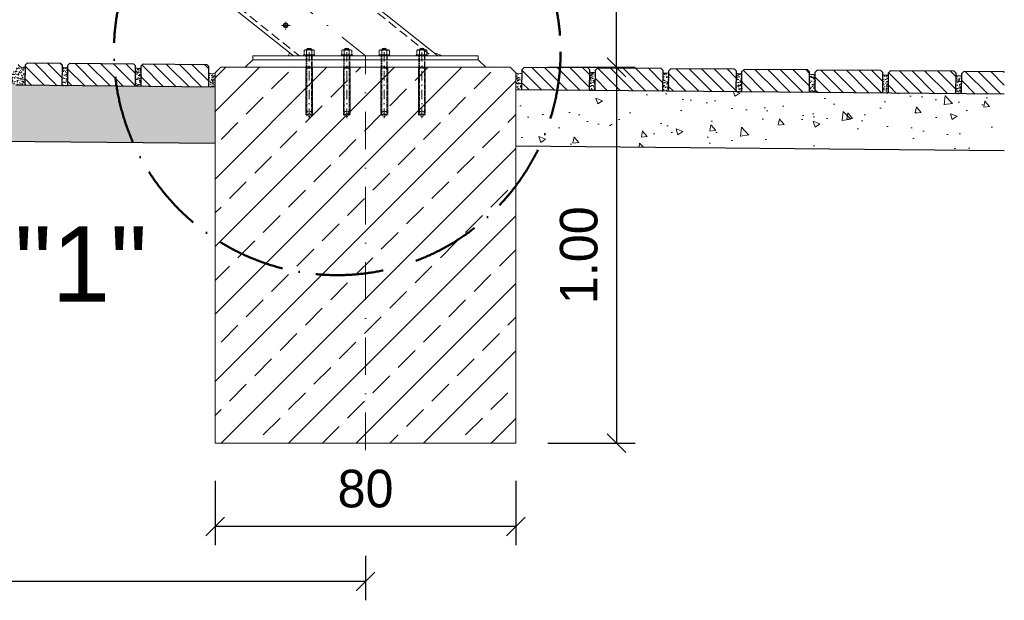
# Model space of a CAD drawing. Header units: millimetres. Extents: x -6179 to 18141, y -8419 to 8561.
# Tile 571 of 579: x 5779 to 8400, y -951 to 594. Entities that reach past the tile are written whole.
import ezdxf

# ---------------------------------------------------------------- set-up
doc = ezdxf.new("R2010")
doc.units = ezdxf.units.MM
for name, pattern in [('ACAD_ISO10W100', [18, 12, -3, 0, -3]), ('DASHDOT', [1, 0.5, -0.25, 0, -0.25]), ('HIDDEN', [0.375, 0.25, -0.125])]:
    doc.linetypes.add(name, pattern=pattern)
for name, color, linetype, lineweight in [('Bemaßung', 7, 'Continuous', 9), ('Betonfundamente', 7, 'Continuous', 18), ('Dübel', 7, 'Continuous', 9), ('Dübel&Schrauben', 7, 'Continuous', 9), ('Mutter M16', 7, 'Continuous', 9), ('Pflaster-Gehweg', 7, 'Continuous', 15), ('Tragegurt', 7, 'Continuous', 20)]:
    doc.layers.add(name, color=color, linetype=linetype, lineweight=lineweight)
doc.layers.add('Beschriftung', color=7, linetype='Continuous')
doc.layers.add('POL_Bema', color=7, linetype='Continuous')
doc.styles.add('LBB3.5M1000', font='isocp.shx', dxfattribs={"height": 3.5})
doc.dimstyles.new('DIN', dxfattribs={"dimtxt": 2.5, "dimasz": 2.5, "dimexe": 1.25, "dimexo": 0.625, "dimtad": 1, "dimtih": 1, "dimdec": 4, "dimdsep": 46, "dimlunit": 6, "dimtxsty": 'Standard', "dimcen": 2.5, "dimadec": 0, "dimazin": 0, "dimtfac": 1, "dimtdec": 4, "dimtmove": 0, "dimatfit": 3, "dimfxl": 0, "dimtvp": 1, "dimtolj": 1, "dimtzin": 0, "dimarcsym": 0})

# ---------------------------------------------------------------- blocks, each defined once
blk = doc.blocks.new('_Oblique')
at = {"layer": 'POL_Bema', "color": 0, "lineweight": -2}
blk.add_line((-0.5, -0.5), (0.5, 0.5), dxfattribs=at)
blk = doc.blocks.new('*D37')
at = {"layer": 'Bemaßung', "color": 0, "lineweight": -2}
for p, q in [((6299.8, -632.8), (6299.8, -804.2)), ((7099.8, -632.8), (7099.8, -804.2)), ((7099.8, -754.2), (6299.8, -754.2))]:
    blk.add_line(p, q, dxfattribs=at)
at = {"layer": 'DEFPOINTS', "color": 0}
for p in [(6299.8, -532.8), (7099.8, -532.8), (6299.8, -754.2)]:
    blk.add_point(p, dxfattribs=at)
at = {"layer": 'Bemaßung', "color": 0, "lineweight": -2, "xscale": 50, "yscale": 50, "zscale": 50, "rotation": 180}
blk.add_blockref('_Oblique', (6299.8, -754.2), dxfattribs=at)
at = {"layer": 'Bemaßung', "color": 0, "lineweight": -2, "xscale": 50, "yscale": 50, "zscale": 50}
blk.add_blockref('_Oblique', (7099.8, -754.2), dxfattribs=at)
at = {"layer": 'Bemaßung', "color": 0, "insert": (6699.8, -654.2), "char_height": 100, "attachment_point": 5}
blk.add_mtext('\\A1;80', dxfattribs=at)
blk = doc.blocks.new('*D43')
at = {"layer": 'Bemaßung', "color": 0, "lineweight": -2}
for p, q in [((7184.8, 467.2), (7417.7, 467.2)), ((7367.7, 467.2), (7367.7, -532.8)), ((7184.8, -532.8), (7417.7, -532.8))]:
    blk.add_line(p, q, dxfattribs=at)
at = {"layer": 'DEFPOINTS', "color": 0}
for p in [(7084.8, 467.2), (7084.8, -532.8), (7367.7, -532.8)]:
    blk.add_point(p, dxfattribs=at)
at = {"layer": 'Bemaßung', "color": 0, "lineweight": -2, "xscale": 50, "yscale": 50, "zscale": 50}
for p, rotation in [((7367.7, 467.2), 90), ((7367.7, -532.8), 270)]:
    blk.add_blockref('_Oblique', p, dxfattribs=dict(at, rotation=rotation))
at = {"layer": 'Bemaßung', "color": 0, "insert": (7267.7, -32.8), "char_height": 100, "attachment_point": 5, "rotation": 90}
blk.add_mtext('\\A1;1.00', dxfattribs=at)
blk = doc.blocks.new('*D44')
at = {"layer": 'Bemaßung', "color": 0, "lineweight": -2}
for p, q in [((2154.4, -472.2), (2154.4, -950.7)), ((6699.8, -832.8), (6699.8, -950.7)), ((6699.8, -900.7), (2154.4, -900.7))]:
    blk.add_line(p, q, dxfattribs=at)
at = {"layer": 'DEFPOINTS', "color": 0}
for p in [(2154.4, -172.2), (6699.8, -532.8), (2154.4, -900.7)]:
    blk.add_point(p, dxfattribs=at)
at = {"layer": 'Bemaßung', "color": 0, "lineweight": -2, "xscale": 50, "yscale": 50, "zscale": 50, "rotation": 180}
blk.add_blockref('_Oblique', (2154.4, -900.7), dxfattribs=at)
at = {"layer": 'Bemaßung', "color": 0, "lineweight": -2, "xscale": 50, "yscale": 50, "zscale": 50}
blk.add_blockref('_Oblique', (6699.8, -900.7), dxfattribs=at)
at = {"layer": 'Bemaßung', "color": 0, "insert": (4427.1, -800.7), "char_height": 100, "attachment_point": 5}
blk.add_mtext('\\A1;X', dxfattribs=at)
blk = doc.blocks.new('*D52')
at = {"layer": 'Bemaßung', "color": 0, "lineweight": -2}
for p, q in [((6536.7, 6667.2), (7417.7, 6667.2)), ((7367.7, 467.2), (7367.7, 6667.2)), ((7267.7, 467.2), (7317.7, 467.2))]:
    blk.add_line(p, q, dxfattribs=at)
at = {"layer": 'DEFPOINTS', "color": 0}
for p in [(6436.7, 6667.2), (7367.7, 6667.2), (7367.7, 467.2)]:
    blk.add_point(p, dxfattribs=at)
at = {"layer": 'Bemaßung', "color": 0, "lineweight": -2, "xscale": 50, "yscale": 50, "zscale": 50}
for p, rotation in [((7367.7, 6667.2), 90), ((7367.7, 467.2), 270)]:
    blk.add_blockref('_Oblique', p, dxfattribs=dict(at, rotation=rotation))
at = {"layer": 'Bemaßung', "color": 0, "insert": (7267.7, 3567.2), "char_height": 100, "attachment_point": 5, "rotation": 90}
blk.add_mtext('\\A1;X', dxfattribs=at)

msp = doc.modelspace()

# ---------------------------------------------------------------- hatches: boundary and pattern name
at = {"layer": 'Betonfundamente', "lineweight": 9}
h = msp.add_hatch(dxfattribs=at)
h.set_pattern_fill('ANSI33', color=256, scale=20, style=0)
h.set_pattern_definition([(45, (-127894.84, 3193.51), (-89.80256, 89.80256), []), (45, (-127805.03, 3193.51), (-89.80256, 89.80256), [63.5, -31.75])])
h.paths.add_polyline_path([(6299.78679, -532.793), (6299.78679, 452.207), (6314.78679, 467.207), (7084.78679, 467.207), (7099.78679, 452.207), (7099.78679, -532.793)], flags=0)
at = {"layer": 'Pflaster-Gehweg', "lineweight": 9}
h = msp.add_hatch(dxfattribs=at)
h.set_pattern_fill('AR-CONC', color=256, style=0)
h.set_pattern_definition([(130, (-92641.57, 2420.45), (-182.18467, -15.93909), [19.05, -209.55]), (185, (-92641.57, 2420.45), (35.24283, 191.05664), [15.24, -167.64]), (79.549, (-92656.75, 2419.12), (-146.9425, 175.1167), [16.19, -178.09]), (133.8158, (-92641.57, 2471.25), (-271.07904, -42.04233), [28.575, -314.325]), (83.3644, (-92664.16, 2467.74), (-237.4042, 247.42556), [24.285, -267.135]), (188.816, (-92641.57, 2471.25), (-237.4046, 247.4251), [22.86, -251.46]), (159, (-92666.97, 2458.55), (-151.61488, -102.26552), [19.05, -209.55]), (214, (-92666.97, 2458.55), (-61.80203, 184.18797), [15.24, -167.64]), (108.5486, (-92679.6, 2450.02), (-213.4165, 81.92286), [16.19, -178.09]), (142.5, (-92641.57, 2420.45), (-3.088603, 84.55504), [0, -165.608, 0, -170.18, 0, -168.275]), (172.5, (-92641.57, 2420.45), (-66.81966, 100.180575), [0, -97.028, 0, -161.798, 0, -64.135]), (212.5, (-92584.93, 2420.45), (-135.590595, -5.728744), [0, -63.5, 0, -198.12, 0, -262.89]), (222.5, (-92559.53, 2420.45), (-148.12918, 25.42649), [0, -82.55, 0, -131.572, 0, -186.69])])
h.paths.add_polyline_path([(3667.32075, 1639.88158), (3937.73709, 1639.88158), (2304.38052, 2728.78596), (2304.38052, 2548.5084)])
h.paths.add_polyline_path([(4955.32338, 961.49072), (4684.90704, 961.49072), (5722.75475, 269.59224), (6299.78679, 264.34149), (6299.78679, 414.3477), (5768.79013, 419.17955)])
h.paths.add_polyline_path([(4357.97168, 1179.44762), (4628.38803, 1179.44762), (4191.11197, 1470.965), (3920.69562, 1470.965), (4198.59068, 1285.70163), (4347.69327, 1285.70163), (4347.69327, 1186.29989)])
h = msp.add_hatch(dxfattribs=at)
h.set_pattern_fill('AR-CONC', color=256, scale=0.1, style=0)
h.set_pattern_definition([(131.042708, (14667734.814, 2765591.61), (-18.186444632, -1.925178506), [1.905, -20.955]), (186.042708, (14667734.814, 2765591.61), (3.17602018, 19.16663433), [1.524, -16.764]), (80.591708, (14667733.299, 2765591.45), (-15.010488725, 17.241367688), [1.619, -17.809]), (134.858508, (14667734.722, 2765596.69), (-27.026907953, -4.69683766), [2.8575, -31.4325]), (84.407108, (14667732.47, 2765596.298), (-24.186749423, 24.306437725), [2.4285, -26.7135]), (189.858708, (14667734.722, 2765596.69), (-24.186785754, 24.306393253), [2.286, -25.146]), (160.042708, (14667732.205, 2765595.373), (-14.972877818, -10.500762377), [1.905, -20.955]), (215.042708, (14667732.205, 2765595.373), (-6.514358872, 18.303281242), [1.524, -16.764]), (109.591308, (14667730.958, 2765594.498), (-21.487195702, 7.802560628), [1.619, -17.809]), (143.542708, (14667734.814, 2765591.61), (-0.4626797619, 8.448483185), [0, -16.5608, 0, -17.018, 0, -16.8275]), (173.542708, (14667734.814, 2765591.61), (-6.8631652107, 9.894802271), [0, -9.7028, 0, -16.1798, 0, -6.4135]), (213.542708, (14667740.4775, 2765591.713), (-13.5463892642, -0.8195230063), [0, -6.35, 0, -19.812, 0, -26.289]), (223.542708, (14667743.017, 2765591.759), (-14.856735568, 2.27266727), [0, -8.255, 0, -13.1572, 0, -18.669])])
h.paths.add_polyline_path([(5794.15798, 418.94375), (5768.79013, 419.17955), (5747.66433, 433.26342), (5775.33475, 474.76906, 0.4399189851), (5794.61188, 468.82525)], flags=0)
h = msp.add_hatch(dxfattribs=at)
h.set_pattern_fill('LINE', color=256, scale=7.5, angle=135, style=0)
h.set_pattern_definition([(135, (-14941881.515, 2496156.097), (-16.837980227, -16.837980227), [])])
h.paths.add_polyline_path([(5794.15802, 418.94872), (5794.65572, 473.64315), (5800.00701, 478.89301), (5887.65339, 478.10043), (5892.90822, 472.74909), (5892.41052, 418.05466)], flags=0)
h = msp.add_hatch(dxfattribs=at)
h.set_pattern_fill('LINE', color=256, scale=7.5, angle=135, style=0)
h.set_pattern_definition([(135, (-14942076.507, 2496154.323), (-16.837980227, -16.837980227), [])])
h.paths.add_polyline_path([(5907.4099, 417.91817), (5907.9076, 472.6126), (5913.25894, 477.86743), (6082.64532, 476.32608), (6087.90015, 470.97474), (6087.40245, 416.28031)], flags=0)
h = msp.add_hatch(dxfattribs=at)
h.set_pattern_fill('LINE', color=256, scale=7.5, angle=135, style=0)
h.set_pattern_definition([(135, (-14942271.5, 2496152.549), (-16.837980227, -16.837980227), [])])
h.paths.add_polyline_path([(6102.40183, 416.14382), (6102.89953, 470.83825), (6108.25086, 476.09308), (6277.63725, 474.55173), (6282.89207, 469.2004), (6282.39438, 414.50596)], flags=0)
h = msp.add_hatch(dxfattribs=at)
h.set_pattern_fill('AR-CONC', color=256, scale=0.1, style=0)
h.set_pattern_definition([(131.042708, (14667621.562, 2765590.584), (-18.186444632, -1.925178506), [1.905, -20.955]), (186.042708, (14667621.562, 2765590.584), (3.17602018, 19.16663433), [1.524, -16.764]), (80.591708, (14667620.047, 2765590.424), (-15.010488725, 17.241367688), [1.619, -17.809]), (134.858508, (14667621.47, 2765595.664), (-27.026907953, -4.69683766), [2.8575, -31.4325]), (84.407108, (14667619.218, 2765595.272), (-24.186749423, 24.306437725), [2.4285, -26.7135]), (189.858708, (14667621.47, 2765595.664), (-24.186785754, 24.306393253), [2.286, -25.146]), (160.042708, (14667618.953, 2765594.348), (-14.972877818, -10.500762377), [1.905, -20.955]), (215.042708, (14667618.953, 2765594.348), (-6.514358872, 18.303281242), [1.524, -16.764]), (109.591308, (14667617.706, 2765593.473), (-21.487195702, 7.802560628), [1.619, -17.809]), (143.542708, (14667621.5624, 2765590.5845), (-0.4626797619, 8.448483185), [0, -16.5608, 0, -17.018, 0, -16.8275]), (173.542708, (14667621.562, 2765590.5845), (-6.8631652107, 9.894802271), [0, -9.7028, 0, -16.1798, 0, -6.4135]), (213.542708, (14667627.2256, 2765590.6875), (-13.5463892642, -0.8195230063), [0, -6.35, 0, -19.812, 0, -26.289]), (223.542708, (14667629.765, 2765590.734), (-14.856735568, 2.27266727), [0, -8.255, 0, -13.1572, 0, -18.669])])
h.paths.add_polyline_path([(5907.4099, 417.91817), (5907.8638, 467.79967, -0.1313025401), (5900.34654, 465.93685, -0.1320187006), (5892.86586, 468.09376), (5892.41052, 418.05466)], flags=0)
h = msp.add_hatch(dxfattribs=at)
h.set_pattern_fill('AR-CONC', color=256, scale=0.1, style=0)
h.set_pattern_definition([(131.042708, (14667426.57, 2765588.81), (-18.186444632, -1.925178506), [1.905, -20.955]), (186.042708, (14667426.57, 2765588.81), (3.17602018, 19.16663433), [1.524, -16.764]), (80.591708, (14667425.055, 2765588.65), (-15.010488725, 17.241367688), [1.619, -17.809]), (134.858508, (14667426.478, 2765593.89), (-27.026907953, -4.69683766), [2.8575, -31.4325]), (84.407108, (14667424.226, 2765593.498), (-24.186749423, 24.306437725), [2.4285, -26.7135]), (189.858708, (14667426.478, 2765593.89), (-24.186785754, 24.306393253), [2.286, -25.146]), (160.042708, (14667423.962, 2765592.573), (-14.972877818, -10.500762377), [1.905, -20.955]), (215.042708, (14667423.962, 2765592.573), (-6.514358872, 18.303281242), [1.524, -16.764]), (109.591308, (14667422.714, 2765591.698), (-21.487195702, 7.802560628), [1.619, -17.809]), (143.542708, (14667426.5704, 2765588.81), (-0.4626797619, 8.448483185), [0, -16.5608, 0, -17.018, 0, -16.8275]), (173.542708, (14667426.57, 2765588.81), (-6.8631652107, 9.894802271), [0, -9.7028, 0, -16.1798, 0, -6.4135]), (213.542708, (14667432.234, 2765588.913), (-13.5463892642, -0.8195230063), [0, -6.35, 0, -19.812, 0, -26.289]), (223.542708, (14667434.773, 2765588.96), (-14.856735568, 2.27266727), [0, -8.255, 0, -13.1572, 0, -18.669])])
h.paths.add_polyline_path([(6102.40183, 416.14382), (6102.85573, 466.02532, -0.1313025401), (6095.33847, 464.1625, -0.1320187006), (6087.85779, 466.31942), (6087.40245, 416.28031)], flags=0)
h = msp.add_hatch(dxfattribs=at)
h.set_pattern_fill('AR-CONC', color=256, scale=0.1, style=0)
h.set_pattern_definition([(131.042708, (14667231.579, 2765587.036), (-18.186444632, -1.925178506), [1.905, -20.955]), (186.042708, (14667231.579, 2765587.036), (3.17602018, 19.16663433), [1.524, -16.764]), (80.591708, (14667230.063, 2765586.875), (-15.010488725, 17.241367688), [1.619, -17.809]), (134.858508, (14667231.486, 2765592.115), (-27.026907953, -4.69683766), [2.8575, -31.4325]), (84.407108, (14667229.234, 2765591.724), (-24.186749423, 24.306437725), [2.4285, -26.7135]), (189.858708, (14667231.486, 2765592.115), (-24.186785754, 24.306393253), [2.286, -25.146]), (160.042708, (14667228.97, 2765590.799), (-14.972877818, -10.500762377), [1.905, -20.955]), (215.042708, (14667228.97, 2765590.799), (-6.514358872, 18.303281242), [1.524, -16.764]), (109.591308, (14667227.722, 2765589.924), (-21.487195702, 7.802560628), [1.619, -17.809]), (143.542708, (14667231.5785, 2765587.036), (-0.4626797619, 8.448483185), [0, -16.5608, 0, -17.018, 0, -16.8275]), (173.542708, (14667231.5785, 2765587.036), (-6.8631652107, 9.894802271), [0, -9.7028, 0, -16.1798, 0, -6.4135]), (213.542708, (14667237.242, 2765587.139), (-13.5463892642, -0.8195230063), [0, -6.35, 0, -19.812, 0, -26.289]), (223.542708, (14667239.781, 2765587.185), (-14.856735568, 2.27266727), [0, -8.255, 0, -13.1572, 0, -18.669])])
h.paths.add_polyline_path([(6299.78679, 414.3477), (6282.39438, 414.50596), (6282.74242, 452.73834, 0.311850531), (6299.78679, 452.207)], flags=0)
h = msp.add_hatch(dxfattribs=at)
h.set_pattern_fill('AR-CONC', color=256, scale=0.1, style=0)
h.set_pattern_definition([(50, (-14943090.256, 2496145.098), (18.2184669, -1.593908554), [1.905, -20.955]), (355, (-14943090.256, 2496145.098), (-3.524282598, 19.105664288), [1.524, -16.764]), (100.451, (-14943088.738, 2496144.965), (14.694250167, 17.511668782), [1.619, -17.809]), (46.1842, (-14943090.256, 2496150.178), (27.10790409, -4.204232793), [2.8575, -31.4325]), (96.6356, (-14943087.997, 2496149.828), (23.740423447, 24.74255559), [2.4285, -26.7135]), (351.184, (-14943090.256, 2496150.178), (23.74046058, 24.742511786), [2.286, -25.146]), (21, (-14943087.716, 2496148.908), (15.161487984, -10.226551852), [1.905, -20.955]), (326, (-14943087.716, 2496148.908), (6.180202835, 18.418796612), [1.524, -16.764]), (71.4514, (-14943086.453, 2496148.056), (21.341649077, 8.192285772), [1.619, -17.809]), (37.5, (-14943090.2564, 2496145.098), (0.308860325, 8.4555038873), [0, -16.5608, 0, -17.018, 0, -16.8275]), (7.5, (-14943090.256, 2496145.098), (6.681966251, 10.018057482), [0, -9.7028, 0, -16.1798, 0, -6.4135]), (327.5, (-14943095.9206, 2496145.098), (13.5590595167, -0.5728743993), [0, -6.35, 0, -19.812, 0, -26.289]), (317.5, (-14943098.461, 2496145.098), (14.812918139, 2.542649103), [0, -8.255, 0, -13.1572, 0, -18.669])])
h.paths.add_polyline_path([(7099.78679, 407.06802), (7099.78679, 452.207, 0.3057242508), (7116.56226, 452.23685), (7116.15105, 406.91912)], flags=0)
h = msp.add_hatch(dxfattribs=at)
h.set_pattern_fill('LINE', color=256, scale=7.5, angle=135, style=0)
h.set_pattern_definition([(135, (-14943285.248, 2496143.324), (-16.837980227, -16.837980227), [])])
h.paths.add_polyline_path([(7116.15105, 406.91911), (7116.64875, 461.61355), (7122.00009, 466.86837), (7291.38647, 465.32703), (7296.6413, 459.97569), (7296.1436, 405.28126)], flags=0)
h = msp.add_hatch(dxfattribs=at)
h.set_pattern_fill('AR-CONC', color=256, scale=0.1, style=0)
h.set_pattern_definition([(50, (-14943285.248, 2496143.324), (18.2184669, -1.593908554), [1.905, -20.955]), (355, (-14943285.248, 2496143.324), (-3.524282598, 19.105664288), [1.524, -16.764]), (100.451, (-14943283.73, 2496143.191), (14.694250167, 17.511668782), [1.619, -17.809]), (46.1842, (-14943285.248, 2496148.404), (27.10790409, -4.204232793), [2.8575, -31.4325]), (96.6356, (-14943282.99, 2496148.054), (23.740423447, 24.74255559), [2.4285, -26.7135]), (351.184, (-14943285.248, 2496148.404), (23.74046058, 24.742511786), [2.286, -25.146]), (21, (-14943282.708, 2496147.134), (15.161487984, -10.226551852), [1.905, -20.955]), (326, (-14943282.708, 2496147.134), (6.180202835, 18.418796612), [1.524, -16.764]), (71.4514, (-14943281.445, 2496146.282), (21.341649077, 8.192285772), [1.619, -17.809]), (37.5, (-14943285.2484, 2496143.324), (0.308860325, 8.4555038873), [0, -16.5608, 0, -17.018, 0, -16.8275]), (7.5, (-14943285.248, 2496143.324), (6.681966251, 10.018057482), [0, -9.7028, 0, -16.1798, 0, -6.4135]), (327.5, (-14943290.9126, 2496143.324), (13.5590595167, -0.5728743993), [0, -6.35, 0, -19.812, 0, -26.289]), (317.5, (-14943293.453, 2496143.324), (14.812918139, 2.542649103), [0, -8.255, 0, -13.1572, 0, -18.669])])
h.paths.add_polyline_path([(7296.1436, 405.28125), (7296.5975, 455.16275, 0.1313025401), (7304.07962, 453.16344, 0.1320187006), (7311.59832, 455.18387), (7311.14298, 405.14477)], flags=0)
h = msp.add_hatch(dxfattribs=at)
h.set_pattern_fill('LINE', color=256, scale=7.5, angle=135, style=0)
h.set_pattern_definition([(135, (-14943480.24, 2496141.55), (-16.837980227, -16.837980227), [])])
h.paths.add_polyline_path([(7311.14298, 405.14476), (7311.64068, 459.8392), (7316.99202, 465.09403), (7486.3784, 463.55268), (7491.63323, 458.20134), (7491.13553, 403.50691)], flags=0)
h = msp.add_hatch(dxfattribs=at)
h.set_pattern_fill('AR-CONC', color=256, scale=0.1, style=0)
h.set_pattern_definition([(50, (-14943480.24, 2496141.55), (18.2184669, -1.593908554), [1.905, -20.955]), (355, (-14943480.24, 2496141.55), (-3.524282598, 19.105664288), [1.524, -16.764]), (100.451, (-14943478.722, 2496141.417), (14.694250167, 17.511668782), [1.619, -17.809]), (46.1842, (-14943480.24, 2496146.63), (27.10790409, -4.204232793), [2.8575, -31.4325]), (96.6356, (-14943477.98, 2496146.28), (23.740423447, 24.74255559), [2.4285, -26.7135]), (351.184, (-14943480.24, 2496146.63), (23.74046058, 24.742511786), [2.286, -25.146]), (21, (-14943477.7, 2496145.36), (15.161487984, -10.226551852), [1.905, -20.955]), (326, (-14943477.7, 2496145.36), (6.180202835, 18.418796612), [1.524, -16.764]), (71.4514, (-14943476.437, 2496144.507), (21.341649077, 8.192285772), [1.619, -17.809]), (37.5, (-14943480.24, 2496141.5496), (0.308860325, 8.4555038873), [0, -16.5608, 0, -17.018, 0, -16.8275]), (7.5, (-14943480.24, 2496141.55), (6.681966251, 10.018057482), [0, -9.7028, 0, -16.1798, 0, -6.4135]), (327.5, (-14943485.9045, 2496141.5496), (13.5590595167, -0.5728743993), [0, -6.35, 0, -19.812, 0, -26.289]), (317.5, (-14943488.444, 2496141.55), (14.812918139, 2.542649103), [0, -8.255, 0, -13.1572, 0, -18.669])])
h.paths.add_polyline_path([(7491.13553, 403.50691), (7491.58943, 453.38841, 0.1313025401), (7499.07155, 451.3891, 0.1320187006), (7506.59024, 453.40953), (7506.13491, 403.37042)], flags=0)
h = msp.add_hatch(dxfattribs=at)
h.set_pattern_fill('LINE', color=256, scale=7.5, angle=135, style=0)
h.set_pattern_definition([(135, (-14943675.232, 2496139.775), (-16.837980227, -16.837980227), [])])
h.paths.add_polyline_path([(7506.13491, 403.37042), (7506.63261, 458.06485), (7511.98394, 463.31968), (7681.37033, 461.77833), (7686.62515, 456.42699), (7686.12746, 401.73256)], flags=0)
h = msp.add_hatch(dxfattribs=at)
h.set_pattern_fill('AR-CONC', color=256, scale=0.1, style=0)
h.set_pattern_definition([(50, (-14943675.232, 2496139.775), (18.2184669, -1.593908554), [1.905, -20.955]), (355, (-14943675.232, 2496139.775), (-3.524282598, 19.105664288), [1.524, -16.764]), (100.451, (-14943673.714, 2496139.642), (14.694250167, 17.511668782), [1.619, -17.809]), (46.1842, (-14943675.232, 2496144.855), (27.10790409, -4.204232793), [2.8575, -31.4325]), (96.6356, (-14943672.973, 2496144.505), (23.740423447, 24.74255559), [2.4285, -26.7135]), (351.184, (-14943675.232, 2496144.855), (23.74046058, 24.742511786), [2.286, -25.146]), (21, (-14943672.692, 2496143.585), (15.161487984, -10.226551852), [1.905, -20.955]), (326, (-14943672.692, 2496143.585), (6.180202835, 18.418796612), [1.524, -16.764]), (71.4514, (-14943671.429, 2496142.733), (21.341649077, 8.192285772), [1.619, -17.809]), (37.5, (-14943675.232, 2496139.775), (0.308860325, 8.4555038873), [0, -16.5608, 0, -17.018, 0, -16.8275]), (7.5, (-14943675.232, 2496139.775), (6.681966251, 10.018057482), [0, -9.7028, 0, -16.1798, 0, -6.4135]), (327.5, (-14943680.8964, 2496139.775), (13.5590595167, -0.5728743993), [0, -6.35, 0, -19.812, 0, -26.289]), (317.5, (-14943683.436, 2496139.775), (14.812918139, 2.542649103), [0, -8.255, 0, -13.1572, 0, -18.669])])
h.paths.add_polyline_path([(7686.12746, 401.73256), (7686.58136, 451.61406, 0.1313025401), (7694.06348, 449.61475, 0.1320187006), (7701.58217, 451.63518), (7701.12684, 401.59607)], flags=0)
h = msp.add_hatch(dxfattribs=at)
h.set_pattern_fill('LINE', color=256, scale=7.5, angle=135, style=0)
h.set_pattern_definition([(135, (-14943870.224, 2496138), (-16.837980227, -16.837980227), [])])
h.paths.add_polyline_path([(7701.12684, 401.59607), (7701.62453, 456.2905), (7706.97587, 461.54533), (7876.36226, 460.00398), (7881.61708, 454.65265), (7881.11938, 399.95821)], flags=0)
h = msp.add_hatch(dxfattribs=at)
h.set_pattern_fill('AR-CONC', color=256, scale=0.1, style=0)
h.set_pattern_definition([(50, (-14943870.224, 2496138.001), (18.2184669, -1.593908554), [1.905, -20.955]), (355, (-14943870.224, 2496138), (-3.524282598, 19.105664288), [1.524, -16.764]), (100.451, (-14943868.706, 2496137.868), (14.694250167, 17.511668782), [1.619, -17.809]), (46.1842, (-14943870.224, 2496143.08), (27.10790409, -4.204232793), [2.8575, -31.4325]), (96.6356, (-14943867.965, 2496142.73), (23.740423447, 24.74255559), [2.4285, -26.7135]), (351.184, (-14943870.224, 2496143.08), (23.74046058, 24.742511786), [2.286, -25.146]), (21, (-14943867.684, 2496141.811), (15.161487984, -10.226551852), [1.905, -20.955]), (326, (-14943867.684, 2496141.81), (6.180202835, 18.418796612), [1.524, -16.764]), (71.4514, (-14943866.42, 2496140.959), (21.341649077, 8.192285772), [1.619, -17.809]), (37.5, (-14943870.224, 2496138.001), (0.308860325, 8.4555038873), [0, -16.5608, 0, -17.018, 0, -16.8275]), (7.5, (-14943870.224, 2496138.001), (6.681966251, 10.018057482), [0, -9.7028, 0, -16.1798, 0, -6.4135]), (327.5, (-14943875.8883, 2496138.001), (13.5590595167, -0.5728743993), [0, -6.35, 0, -19.812, 0, -26.289]), (317.5, (-14943878.428, 2496138.001), (14.812918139, 2.542649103), [0, -8.255, 0, -13.1572, 0, -18.669])])
h.paths.add_polyline_path([(7881.11938, 399.95821), (7881.57329, 449.83971, 0.1313025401), (7889.0554, 447.8404, 0.1320187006), (7896.5741, 449.86083), (7896.11876, 399.82173)], flags=0)
h = msp.add_hatch(dxfattribs=at)
h.set_pattern_fill('LINE', color=256, scale=7.5, angle=135, style=0)
h.set_pattern_definition([(135, (-14944065.216, 2496136.227), (-16.837980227, -16.837980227), [])])
h.paths.add_polyline_path([(7896.11876, 399.82172), (7896.61646, 454.51616), (7901.9678, 459.77098), (8071.35418, 458.22963), (8076.60901, 452.8783), (8076.11131, 398.18387)], flags=0)
h = msp.add_hatch(dxfattribs=at)
h.set_pattern_fill('AR-CONC', color=256, scale=0.1, style=0)
h.set_pattern_definition([(50, (-14944065.216, 2496136.227), (18.2184669, -1.593908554), [1.905, -20.955]), (355, (-14944065.216, 2496136.227), (-3.524282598, 19.105664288), [1.524, -16.764]), (100.451, (-14944063.698, 2496136.094), (14.694250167, 17.511668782), [1.619, -17.809]), (46.1842, (-14944065.216, 2496141.307), (27.10790409, -4.204232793), [2.8575, -31.4325]), (96.6356, (-14944062.957, 2496140.956), (23.740423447, 24.74255559), [2.4285, -26.7135]), (351.184, (-14944065.216, 2496141.307), (23.74046058, 24.742511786), [2.286, -25.146]), (21, (-14944062.676, 2496140.037), (15.161487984, -10.226551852), [1.905, -20.955]), (326, (-14944062.676, 2496140.037), (6.180202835, 18.418796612), [1.524, -16.764]), (71.4514, (-14944061.413, 2496139.184), (21.341649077, 8.192285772), [1.619, -17.809]), (37.5, (-14944065.216, 2496136.2266), (0.308860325, 8.4555038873), [0, -16.5608, 0, -17.018, 0, -16.8275]), (7.5, (-14944065.216, 2496136.227), (6.681966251, 10.018057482), [0, -9.7028, 0, -16.1798, 0, -6.4135]), (327.5, (-14944070.88, 2496136.2266), (13.5590595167, -0.5728743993), [0, -6.35, 0, -19.812, 0, -26.289]), (317.5, (-14944073.42, 2496136.227), (14.812918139, 2.542649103), [0, -8.255, 0, -13.1572, 0, -18.669])])
h.paths.add_polyline_path([(8076.11131, 398.18386), (8076.56521, 448.06536, 0.1313025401), (8084.04733, 446.06605, 0.1320187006), (8091.56603, 448.08648), (8091.11069, 398.04738)], flags=0)
h = msp.add_hatch(dxfattribs=at)
h.set_pattern_fill('LINE', color=256, scale=7.5, angle=135, style=0)
h.set_pattern_definition([(135, (-14944260.208, 2496134.452), (-16.837980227, -16.837980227), [])])
h.paths.add_polyline_path([(8091.11069, 398.04737), (8091.60839, 452.74181), (8096.95972, 457.99663), (8266.34611, 456.45529), (8271.60094, 451.10395), (8271.10324, 396.40952)], flags=0)
h = msp.add_hatch(dxfattribs=at)
h.set_pattern_fill('AR-CONC', color=256, scale=0.1, style=0)
h.set_pattern_definition([(50, (-14944260.208, 2496134.452), (18.2184669, -1.593908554), [1.905, -20.955]), (355, (-14944260.208, 2496134.452), (-3.524282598, 19.105664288), [1.524, -16.764]), (100.451, (-14944258.69, 2496134.32), (14.694250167, 17.511668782), [1.619, -17.809]), (46.1842, (-14944260.208, 2496139.532), (27.10790409, -4.204232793), [2.8575, -31.4325]), (96.6356, (-14944257.95, 2496139.182), (23.740423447, 24.74255559), [2.4285, -26.7135]), (351.184, (-14944260.208, 2496139.532), (23.74046058, 24.742511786), [2.286, -25.146]), (21, (-14944257.668, 2496138.262), (15.161487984, -10.226551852), [1.905, -20.955]), (326, (-14944257.668, 2496138.262), (6.180202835, 18.418796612), [1.524, -16.764]), (71.4514, (-14944256.405, 2496137.41), (21.341649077, 8.192285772), [1.619, -17.809]), (37.5, (-14944260.208, 2496134.452), (0.308860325, 8.4555038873), [0, -16.5608, 0, -17.018, 0, -16.8275]), (7.5, (-14944260.208, 2496134.452), (6.681966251, 10.018057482), [0, -9.7028, 0, -16.1798, 0, -6.4135]), (327.5, (-14944265.872, 2496134.452), (13.5590595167, -0.5728743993), [0, -6.35, 0, -19.812, 0, -26.289]), (317.5, (-14944268.412, 2496134.452), (14.812918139, 2.542649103), [0, -8.255, 0, -13.1572, 0, -18.669])])
h.paths.add_polyline_path([(8271.10324, 396.40952), (8271.55714, 446.29102, 0.1313025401), (8279.03926, 444.29171, 0.1320187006), (8286.55795, 446.31214), (8286.10262, 396.27303)], flags=0)
h = msp.add_hatch(dxfattribs=at)
h.set_pattern_fill('LINE', color=256, scale=7.5, angle=135, style=0)
h.set_pattern_definition([(135, (-14944455.2, 2496132.678), (-16.837980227, -16.837980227), [])])
h.paths.add_polyline_path([(8399.68853, 395.23944), (8399.68853, 455.24193), (8291.95165, 456.22229), (8286.60031, 450.96746), (8286.10262, 396.27303)])
h = msp.add_hatch(dxfattribs=at)
h.set_pattern_fill('AR-CONC', color=256, style=0)
h.set_pattern_definition([(130, (-97436.98, 129), (-182.18467, -15.93909), [19.05, -209.55]), (185, (-97436.98, 129), (35.24283, 191.05664), [15.24, -167.64]), (79.549, (-97452.16, 127.67), (-146.9425, 175.1167), [16.19, -178.09]), (133.8158, (-97436.98, 179.8), (-271.07904, -42.04233), [28.575, -314.325]), (83.3644, (-97459.57, 176.3), (-237.40423, 247.42556), [24.285, -267.135]), (188.816, (-97436.98, 179.8), (-237.4046, 247.4251), [22.86, -251.46]), (159, (-97462.38, 167.1), (-151.61488, -102.26552), [19.05, -209.55]), (214, (-97462.38, 167.1), (-61.80203, 184.18797), [15.24, -167.64]), (108.5486, (-97475.01, 158.58), (-213.4165, 81.92286), [16.19, -178.09]), (142.5, (-97436.98, 129), (-3.088603, 84.55504), [0, -165.608, 0, -170.18, 0, -168.275]), (172.5, (-97436.98, 129), (-66.81966, 100.180575), [0, -97.028, 0, -161.798, 0, -64.135]), (212.5, (-97380.34, 129), (-135.590595, -5.728744), [0, -63.5, 0, -198.12, 0, -262.89]), (222.5, (-97354.94, 129), (-148.12918, 25.42649), [0, -82.55, 0, -131.572, 0, -186.69])])
h.paths.add_polyline_path([(8399.68853, 245.23323), (8399.68853, 395.23944), (7099.78679, 407.06802), (7099.78679, 257.06181)])

# ---------------------------------------------------------------- linework, layer by layer
at = {"linetype": 'ACAD_ISO10W100', "lineweight": 50, "ltscale": 15}
msp.add_circle((6624.46802, 508.56239), 594.32651, dxfattribs=at)
at = {"layer": 'Betonfundamente'}
for p, q in [((6299.78679, 452.207), (6314.78679, 467.207)), ((6299.78679, -532.793), (6299.78679, 452.207)), ((7084.78679, 467.207), (6314.78679, 467.207)), ((7099.78679, 452.207), (7084.78679, 467.207)), ((7099.78679, -532.793), (7099.78679, 452.207)), ((7099.78679, -532.793), (6299.78679, -532.793))]:
    msp.add_line(p, q, dxfattribs=at)
at = {"layer": 'Dübel', "linetype": 'DASHDOT', "lineweight": 9, "ltscale": 200}
for p in [(2887.28679, 3547.207), (6699.78679, -551.33119)]:
    msp.add_line(p, (6699.78679, 497.207), dxfattribs=at)
at = {"layer": 'Dübel', "linetype": 'HIDDEN', "lineweight": 9}
for p, q in [((6544.98679, 517.207), (6543.98679, 516.207)), ((6543.98679, 516.207), (6555.58679, 516.207)), ((6543.98679, 516.207), (6543.98679, 513.207)), ((6554.58679, 517.207), (6544.98679, 517.207)), ((6546.88679, 516.207), (6546.88679, 513.207)), ((6552.68679, 513.207), (6552.68679, 516.207)), ((6555.58679, 516.207), (6554.58679, 517.207)), ((6555.58679, 513.207), (6555.58679, 516.207)), ((6644.98679, 517.207), (6643.98679, 516.207)), ((6643.98679, 516.207), (6655.58679, 516.207)), ((6643.98679, 516.207), (6643.98679, 513.207)), ((6654.58679, 517.207), (6644.98679, 517.207)), ((6646.88679, 516.207), (6646.88679, 513.207)), ((6652.68679, 513.207), (6652.68679, 516.207)), ((6655.58679, 516.207), (6654.58679, 517.207)), ((6655.58679, 513.207), (6655.58679, 516.207)), ((6744.98679, 517.207), (6743.98679, 516.207)), ((6743.98679, 516.207), (6755.58679, 516.207)), ((6743.98679, 516.207), (6743.98679, 513.207)), ((6754.58679, 517.207), (6744.98679, 517.207)), ((6746.88679, 516.207), (6746.88679, 513.207)), ((6752.68679, 513.207), (6752.68679, 516.207)), ((6755.58679, 516.207), (6754.58679, 517.207)), ((6755.58679, 513.207), (6755.58679, 516.207)), ((6844.98679, 517.207), (6843.98679, 516.207)), ((6843.98679, 516.207), (6855.58679, 516.207)), ((6843.98679, 516.207), (6843.98679, 513.207)), ((6854.58679, 517.207), (6844.98679, 517.207)), ((6846.88679, 516.207), (6846.88679, 513.207)), ((6852.68679, 513.207), (6852.68679, 516.207)), ((6855.58679, 516.207), (6854.58679, 517.207)), ((6855.58679, 513.207), (6855.58679, 516.207))]:
    msp.add_line(p, q, dxfattribs=at)
at = {"layer": 'Dübel', "linetype": 'DASHDOT', "lineweight": 9, "ltscale": 50}
for p, q in [((6549.78679, 332.207), (6549.78679, 523.207)), ((6649.78679, 332.207), (6649.78679, 523.207)), ((6749.78679, 332.207), (6749.78679, 523.207)), ((6849.78679, 332.207), (6849.78679, 523.207))]:
    msp.add_line(p, q, dxfattribs=at)
at = {"layer": 'Dübel', "linetype": 'HIDDEN', "lineweight": 9, "ltscale": 10}
for p, q in [((6541.78679, 497.207), (6541.78679, 467.207)), ((6543.30679, 497.207), (6543.30679, 467.207)), ((6556.26679, 467.207), (6556.26679, 497.207)), ((6557.78679, 467.207), (6557.78679, 497.207)), ((6641.78679, 497.207), (6641.78679, 467.207)), ((6643.30679, 497.207), (6643.30679, 467.207)), ((6656.26679, 467.207), (6656.26679, 497.207)), ((6657.78679, 467.207), (6657.78679, 497.207)), ((6741.78679, 497.207), (6741.78679, 467.207)), ((6743.30679, 497.207), (6743.30679, 467.207)), ((6756.26679, 467.207), (6756.26679, 497.207)), ((6757.78679, 467.207), (6757.78679, 497.207)), ((6841.78679, 497.207), (6841.78679, 467.207)), ((6843.30679, 497.207), (6843.30679, 467.207)), ((6856.26679, 467.207), (6856.26679, 497.207)), ((6857.78679, 467.207), (6857.78679, 497.207)), ((6558.78679, 467.207), (6540.78679, 467.207)), ((6540.78679, 467.207), (6540.78679, 341.207)), ((6541.78679, 467.207), (6549.78679, 467.207)), ((6541.78679, 342.207), (6541.78679, 464.707)), ((6541.78679, 464.707), (6557.78679, 464.707)), ((6541.78679, 464.707), (6557.78679, 464.707)), ((6557.48679, 467.207), (6542.08679, 467.207)), ((6542.08679, 467.207), (6542.08679, 464.707)), ((6543.30679, 464.707), (6543.30679, 346.89844)), ((6549.78679, 467.207), (6557.78679, 467.207)), ((6556.26679, 464.707), (6556.26679, 346.89844)), ((6557.48679, 464.707), (6557.48679, 467.207)), ((6557.78679, 464.707), (6557.78679, 342.207)), ((6558.78679, 341.207), (6558.78679, 467.207)), ((6658.78679, 467.207), (6640.78679, 467.207)), ((6640.78679, 467.207), (6640.78679, 341.207)), ((6641.78679, 467.207), (6649.78679, 467.207)), ((6641.78679, 342.207), (6641.78679, 464.707)), ((6641.78679, 464.707), (6657.78679, 464.707)), ((6641.78679, 464.707), (6657.78679, 464.707)), ((6657.48679, 467.207), (6642.08679, 467.207)), ((6642.08679, 467.207), (6642.08679, 464.707)), ((6643.30679, 464.707), (6643.30679, 346.89844)), ((6649.78679, 467.207), (6657.78679, 467.207)), ((6656.26679, 464.707), (6656.26679, 346.89844)), ((6657.48679, 464.707), (6657.48679, 467.207)), ((6657.78679, 464.707), (6657.78679, 342.207)), ((6658.78679, 341.207), (6658.78679, 467.207)), ((6758.78679, 467.207), (6740.78679, 467.207)), ((6740.78679, 467.207), (6740.78679, 341.207)), ((6741.78679, 467.207), (6749.78679, 467.207)), ((6741.78679, 342.207), (6741.78679, 464.707)), ((6741.78679, 464.707), (6757.78679, 464.707)), ((6741.78679, 464.707), (6757.78679, 464.707)), ((6757.48679, 467.207), (6742.08679, 467.207)), ((6742.08679, 467.207), (6742.08679, 464.707)), ((6743.30679, 464.707), (6743.30679, 346.89844)), ((6749.78679, 467.207), (6757.78679, 467.207)), ((6756.26679, 464.707), (6756.26679, 346.89844)), ((6757.48679, 464.707), (6757.48679, 467.207)), ((6757.78679, 464.707), (6757.78679, 342.207)), ((6758.78679, 341.207), (6758.78679, 467.207)), ((6858.78679, 467.207), (6840.78679, 467.207)), ((6840.78679, 467.207), (6840.78679, 341.207)), ((6841.78679, 467.207), (6849.78679, 467.207)), ((6841.78679, 342.207), (6841.78679, 464.707)), ((6841.78679, 464.707), (6857.78679, 464.707)), ((6841.78679, 464.707), (6857.78679, 464.707)), ((6857.48679, 467.207), (6842.08679, 467.207)), ((6842.08679, 467.207), (6842.08679, 464.707)), ((6843.30679, 464.707), (6843.30679, 346.89844)), ((6849.78679, 467.207), (6857.78679, 467.207)), ((6856.26679, 464.707), (6856.26679, 346.89844)), ((6857.48679, 464.707), (6857.48679, 467.207)), ((6857.78679, 464.707), (6857.78679, 342.207)), ((6858.78679, 341.207), (6858.78679, 467.207)), ((6540.78679, 341.207), (6549.78679, 335.79925)), ((6540.78679, 341.207), (6558.78679, 341.207)), ((6557.78679, 342.207), (6541.78679, 342.207)), ((6549.78679, 335.79925), (6558.78679, 341.207)), ((6640.78679, 341.207), (6649.78679, 335.79925)), ((6640.78679, 341.207), (6658.78679, 341.207)), ((6657.78679, 342.207), (6641.78679, 342.207)), ((6649.78679, 335.79925), (6658.78679, 341.207)), ((6740.78679, 341.207), (6749.78679, 335.79925)), ((6740.78679, 341.207), (6758.78679, 341.207)), ((6757.78679, 342.207), (6741.78679, 342.207)), ((6749.78679, 335.79925), (6758.78679, 341.207)), ((6840.78679, 341.207), (6849.78679, 335.79925)), ((6840.78679, 341.207), (6858.78679, 341.207)), ((6857.78679, 342.207), (6841.78679, 342.207)), ((6849.78679, 335.79925), (6858.78679, 341.207))]:
    msp.add_line(p, q, dxfattribs=at)
for centre in [(6549.78679, 342.20696), (6649.78679, 342.20696), (6749.78679, 342.20696), (6849.78679, 342.20696)]:
    msp.add_arc(centre, 8, 0.00028601, 179.99971399, dxfattribs=at)
at = {"layer": 'Dübel&Schrauben', "linetype": 'DASHDOT', "lineweight": 9, "ltscale": 0.5}
for p, q in [((6498.89283, 578.707), (6475.74329, 578.707)), ((6487.31806, 590.28177), (6487.31806, 567.13223))]:
    msp.add_line(p, q, dxfattribs=at)
at = {"layer": 'Dübel&Schrauben', "lineweight": 35}
msp.add_circle((6487.31806, 578.707), 5.5, dxfattribs=at)
at = {"layer": 'Mutter M16', "linetype": 'HIDDEN', "lineweight": 9}
for p, q in [((6534.78679, 497.207), (6534.78679, 500.207)), ((6534.78679, 500.207), (6537.78679, 500.207)), ((6537.78679, 513.207), (6536.41179, 512.41314)), ((6536.41179, 501.00086), (6536.41179, 512.41314)), ((6537.78679, 500.207), (6536.41179, 501.00086)), ((6561.78679, 513.207), (6537.78679, 513.207)), ((6561.78679, 500.207), (6537.78679, 500.207)), ((6541.28679, 497.207), (6541.28679, 500.207)), ((6543.09929, 512.41314), (6543.09929, 501.00086)), ((6556.47429, 512.41314), (6556.47429, 501.00086)), ((6558.28679, 500.207), (6558.28679, 497.207)), ((6563.16179, 512.41314), (6561.78679, 513.207)), ((6563.16179, 501.00086), (6561.78679, 500.207)), ((6561.7868, 500.207), (6564.78679, 500.207)), ((6563.16179, 512.41314), (6563.16179, 501.00086)), ((6564.78679, 500.207), (6564.78679, 497.207)), ((6634.78679, 497.207), (6634.78679, 500.207)), ((6634.78679, 500.207), (6637.78679, 500.207)), ((6637.78679, 513.207), (6636.41179, 512.41314)), ((6636.41179, 501.00086), (6636.41179, 512.41314)), ((6637.78679, 500.207), (6636.41179, 501.00086)), ((6661.78679, 513.207), (6637.78679, 513.207)), ((6661.78679, 500.207), (6637.78679, 500.207)), ((6641.28679, 497.207), (6641.28679, 500.207)), ((6643.09929, 512.41314), (6643.09929, 501.00086)), ((6656.47429, 512.41314), (6656.47429, 501.00086)), ((6658.28679, 500.207), (6658.28679, 497.207)), ((6663.16179, 512.41314), (6661.78679, 513.207)), ((6663.16179, 501.00086), (6661.78679, 500.207)), ((6661.7868, 500.207), (6664.78679, 500.207)), ((6663.16179, 512.41314), (6663.16179, 501.00086)), ((6664.78679, 500.207), (6664.78679, 497.207)), ((6734.78679, 497.207), (6734.78679, 500.207)), ((6734.78679, 500.207), (6737.78679, 500.207)), ((6737.78679, 513.207), (6736.41179, 512.41314)), ((6736.41179, 501.00086), (6736.41179, 512.41314)), ((6737.78679, 500.207), (6736.41179, 501.00086)), ((6761.78679, 513.207), (6737.78679, 513.207)), ((6761.78679, 500.207), (6737.78679, 500.207)), ((6741.28679, 497.207), (6741.28679, 500.207)), ((6743.09929, 512.41314), (6743.09929, 501.00086)), ((6756.47429, 512.41314), (6756.47429, 501.00086)), ((6758.28679, 500.207), (6758.28679, 497.207)), ((6763.16179, 512.41314), (6761.78679, 513.207)), ((6763.16179, 501.00086), (6761.78679, 500.207)), ((6761.7868, 500.207), (6764.78679, 500.207)), ((6763.16179, 512.41314), (6763.16179, 501.00086)), ((6764.78679, 500.207), (6764.78679, 497.207)), ((6834.78679, 497.207), (6834.78679, 500.207)), ((6834.78679, 500.207), (6837.78679, 500.207)), ((6837.78679, 513.207), (6836.41179, 512.41314)), ((6836.41179, 501.00086), (6836.41179, 512.41314)), ((6837.78679, 500.207), (6836.41179, 501.00086)), ((6861.78679, 513.207), (6837.78679, 513.207)), ((6861.78679, 500.207), (6837.78679, 500.207)), ((6841.28679, 497.207), (6841.28679, 500.207)), ((6843.09929, 512.41314), (6843.09929, 501.00086)), ((6856.47429, 512.41314), (6856.47429, 501.00086)), ((6858.28679, 500.207), (6858.28679, 497.207)), ((6863.16179, 512.41314), (6861.78679, 513.207)), ((6863.16179, 501.00086), (6861.78679, 500.207)), ((6861.7868, 500.207), (6864.78679, 500.207)), ((6863.16179, 512.41314), (6863.16179, 501.00086)), ((6864.78679, 500.207), (6864.78679, 497.207)), ((6564.78679, 497.207), (6534.78679, 497.207)), ((6664.78679, 497.207), (6634.78679, 497.207)), ((6764.78679, 497.207), (6734.78679, 497.207)), ((6864.78679, 497.207), (6834.78679, 497.207))]:
    msp.add_line(p, q, dxfattribs=at)
for centre, radius, start, end in [((6539.75554, 505.76808), 7.43892, 63.288777, 116.711223), ((6539.75554, 507.64592), 7.43892, 243.288777, 296.711223), ((6549.78679, 484.6421), 28.5649, 76.46047899, 103.53952101), ((6549.78679, 528.7719), 28.5649, 256.46047899, 283.53952101), ((6559.81804, 505.76808), 7.43892, 63.288777, 116.711223), ((6559.81804, 507.64592), 7.43892, 243.288777, 296.711223), ((6639.75554, 505.76808), 7.43892, 63.288777, 116.711223), ((6639.75554, 507.64592), 7.43892, 243.288777, 296.711223), ((6649.78679, 484.6421), 28.5649, 76.46047899, 103.53952101), ((6649.78679, 528.7719), 28.5649, 256.46047899, 283.53952101), ((6659.81804, 505.76808), 7.43892, 63.288777, 116.711223), ((6659.81804, 507.64592), 7.43892, 243.288777, 296.711223), ((6739.75554, 505.76808), 7.43892, 63.288777, 116.711223), ((6739.75554, 507.64592), 7.43892, 243.288777, 296.711223), ((6749.78679, 484.6421), 28.5649, 76.46047899, 103.53952101), ((6749.78679, 528.7719), 28.5649, 256.46047899, 283.53952101), ((6759.81804, 505.76808), 7.43892, 63.288777, 116.711223), ((6759.81804, 507.64592), 7.43892, 243.288777, 296.711223), ((6839.75554, 505.76808), 7.43892, 63.288777, 116.711223), ((6839.75554, 507.64592), 7.43892, 243.288777, 296.711223), ((6849.78679, 484.6421), 28.5649, 76.46047899, 103.53952101), ((6849.78679, 528.7719), 28.5649, 256.46047899, 283.53952101), ((6859.81804, 505.76808), 7.43892, 63.288777, 116.711223), ((6859.81804, 507.64592), 7.43892, 243.288777, 296.711223)]:
    msp.add_arc(centre, radius, start, end, dxfattribs=at)
at = {"layer": 'Pflaster-Gehweg', "lineweight": 25}
for p, q in [((5794.15798, 418.94375), (5794.65568, 473.63818)), ((5800.01203, 478.89793), (5887.65339, 478.10043)), ((5892.41052, 418.05466), (5892.90822, 472.74909)), ((5907.4099, 417.91817), (5907.9076, 472.6126)), ((5913.25894, 477.86743), (6082.64532, 476.32608)), ((6108.25086, 476.09308), (6277.63725, 474.55173)), ((6087.40245, 416.28031), (6087.90015, 470.97474)), ((6102.40183, 416.14382), (6102.89953, 470.83825)), ((6282.39438, 414.50596), (6282.89207, 469.2004)), ((7116.15105, 406.91911), (7116.64875, 461.61355)), ((7291.38647, 465.32703), (7122.00009, 466.86837)), ((7296.1436, 405.28125), (7296.6413, 459.97569)), ((7311.14298, 405.14476), (7311.64068, 459.8392)), ((7486.3784, 463.55268), (7316.99202, 465.09403)), ((7491.13553, 403.50691), (7491.63323, 458.20134)), ((7506.13491, 403.37042), (7506.63261, 458.06485)), ((7681.37033, 461.77833), (7511.98394, 463.31968)), ((7686.12746, 401.73256), (7686.62515, 456.42699)), ((7701.12684, 401.59607), (7701.62453, 456.2905)), ((7876.36226, 460.00398), (7706.97587, 461.54533)), ((7881.11938, 399.95821), (7881.61708, 454.65265)), ((7896.11876, 399.82172), (7896.61646, 454.51616)), ((8071.35418, 458.22963), (7901.9678, 459.77098)), ((8076.11131, 398.18386), (8076.60901, 452.8783)), ((8091.11069, 398.04737), (8091.60839, 452.74181)), ((8266.34611, 456.45529), (8096.95972, 457.99663)), ((8271.10324, 396.40952), (8271.60094, 451.10395)), ((8286.10262, 396.27303), (8286.60031, 450.96746)), ((8399.68853, 455.24193), (8291.95165, 456.22229)), ((6299.78679, 414.3477), (5768.79013, 419.17955)), ((8399.68853, 395.23944), (7099.78679, 407.06802)), ((6299.78679, 264.34149), (5722.75475, 269.59224)), ((8399.68853, 245.23323), (7099.78679, 257.06181))]:
    msp.add_line(p, q, dxfattribs=at)
at = {"layer": 'Pflaster-Gehweg'}
for p, q in [((5800.00701, 478.89301), (5794.65568, 473.63818)), ((5887.65339, 478.10043), (5892.90822, 472.74909)), ((5913.25894, 477.86743), (5907.9076, 472.6126)), ((6082.64532, 476.32608), (6087.90015, 470.97474)), ((6108.25086, 476.09308), (6102.89953, 470.83825)), ((6277.63725, 474.55173), (6282.89207, 469.2004)), ((7122.00009, 466.86837), (7116.64875, 461.61355)), ((7291.38647, 465.32703), (7296.6413, 459.97569)), ((7316.99202, 465.09403), (7311.64068, 459.8392)), ((7486.3784, 463.55268), (7491.63323, 458.20134)), ((7511.98394, 463.31968), (7506.63261, 458.06485)), ((7681.37033, 461.77833), (7686.62515, 456.42699)), ((7706.97587, 461.54533), (7701.62453, 456.2905)), ((7876.36226, 460.00398), (7881.61708, 454.65265)), ((7901.9678, 459.77098), (7896.61646, 454.51616)), ((8071.35418, 458.22963), (8076.60901, 452.8783)), ((8096.95972, 457.99663), (8091.60839, 452.74181)), ((8266.34611, 456.45529), (8271.60094, 451.10395)), ((8291.95165, 456.22229), (8286.60031, 450.96746))]:
    msp.add_line(p, q, dxfattribs=at)
for centre, radius, start, end in [((5787.69644, 480.62886), 13.68023, 205.3623236, 300.36496724), ((5900.61951, 480.93436), 15, 238.87479825, 298.87845055), ((6095.61143, 479.16001), 15, 238.87479825, 298.87845055), ((6291.64914, 464.80774), 15, 233.57419035, 302.85465916), ((7108.1524, 464.65757), 15, 236.10263284, 304.10128503), ((7304.07962, 468.16344), 15, 240.07884145, 300.08249375), ((7499.07155, 466.3891), 15, 240.07884145, 300.08249375), ((7694.06348, 464.61475), 15, 240.07884145, 300.08249375), ((7889.0554, 462.8404), 15, 240.07884145, 300.08249375), ((8084.04733, 461.06605), 15, 240.07884145, 300.08249375), ((8279.03926, 459.29171), 15, 240.07884145, 300.08249375)]:
    msp.add_arc(centre, radius, start, end, dxfattribs=at)
at = {"layer": 'Tragegurt', "linetype": 'HIDDEN', "ltscale": 100}
for p, q in [((2925.7324, 3656.807), (6875.2324, 497.207)), ((2848.84119, 3437.607), (6524.34119, 497.207))]:
    msp.add_line(p, q, dxfattribs=at)
at = {"layer": 'Tragegurt'}
for p, q in [((2929.38052, 3667.207), (6891.88052, 497.207)), ((2845.19306, 3427.207), (6507.69306, 497.207)), ((6399.78679, 487.207), (6379.78679, 467.207)), ((6999.78679, 497.207), (6399.78679, 497.207)), ((6399.78679, 487.207), (6399.78679, 497.207)), ((6999.78679, 487.207), (6399.78679, 487.207)), ((6999.78679, 487.207), (6999.78679, 497.207)), ((6999.78679, 487.207), (7019.78679, 467.207))]:
    msp.add_line(p, q, dxfattribs=at)
msp.add_arc((6878.49454, 463.1268), 41.49524, 55.21551919, 83.89774938, dxfattribs=at)
at = {"layer": 'Tragegurt', "lineweight": 9}
msp.add_arc((6879.90086, 465.07311), 41.49524, 129.24939191, 130.03958699, dxfattribs=at)
at = {"layer": 'Tragegurt', "extrusion": (0, 0, -1)}
msp.add_ellipse((6504.39735, 501.92899), major_axis=(-9.89012, -9.89012), ratio=0.4774453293, start_param=0.6799130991, end_param=1.4005488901, dxfattribs=at)

# ---------------------------------------------------------------- texts
at = {"layer": 'Beschriftung', "insert": (5765.63232, 44.07665, -475.00001), "char_height": 200, "width": 216.1635874, "attachment_point": 1, "style": 'LBB3.5M1000'}
msp.add_mtext('{\\fArial|b0|i0|c0|p34;"1"}', dxfattribs=at)

# ---------------------------------------------------------------- dimensions: what is measured, and where the dimension line sits
at = {"layer": 'Bemaßung'}
for base, p1, p2, text, picture, middle in [((7367.67329, 6667.207), (7367.67329, 467.207), (6436.69882, 6667.207), 'X', '*D52', (7267.67329, 3567.207)), ((7367.67329, -532.793), (7084.78679, 467.207), (7084.78679, -532.793), '1.00', '*D43', (7267.67329, -32.793))]:
    dim = msp.add_linear_dim(base=base, p1=p1, p2=p2, angle=90, text=text, dimstyle='DIN', override={"dimscale": 100, "dimtxt": 1, "dimasz": 0.5, "dimexe": 0.5, "dimexo": 1, "dimgap": 0.5, "dimtih": 0, "dimdec": 2, "dimblk1": 'Oblique', "dimblk2": 'Oblique', "dimsah": 1, "dimtmove": 2}, dxfattribs=at)
    dim.commit()
    dim.dimension.update_dxf_attribs({"geometry": picture, "text_midpoint": middle})
for base, p1, p2, text, override, picture, middle in [((2154.38052, -900.70754), (6699.78679, -532.793), (2154.38052, -172.18553), 'X', {"dimscale": 100, "dimtxt": 1, "dimasz": 0.5, "dimexe": 0.5, "dimexo": 3, "dimgap": 0.5, "dimtih": 0, "dimdec": 2, "dimblk1": 'Oblique', "dimblk2": 'Oblique', "dimsah": 1, "dimtmove": 2}, '*D44', (4427.08366, -800.70754)), ((6299.78679, -754.23518), (7099.78679, -532.793), (6299.78679, -532.793), '80', {"dimscale": 100, "dimtxt": 1, "dimasz": 0.5, "dimexe": 0.5, "dimexo": 1, "dimgap": 0.5, "dimtih": 0, "dimdec": 2, "dimblk1": 'Oblique', "dimblk2": 'Oblique', "dimsah": 1, "dimtmove": 2}, '*D37', (6699.78679, -654.23518))]:
    dim = msp.add_linear_dim(base=base, p1=p1, p2=p2, text=text, dimstyle='DIN', override=override, dxfattribs=at)
    dim.commit()
    dim.dimension.update_dxf_attribs({"geometry": picture, "text_midpoint": middle})

doc.saveas('drawing.dxf')
